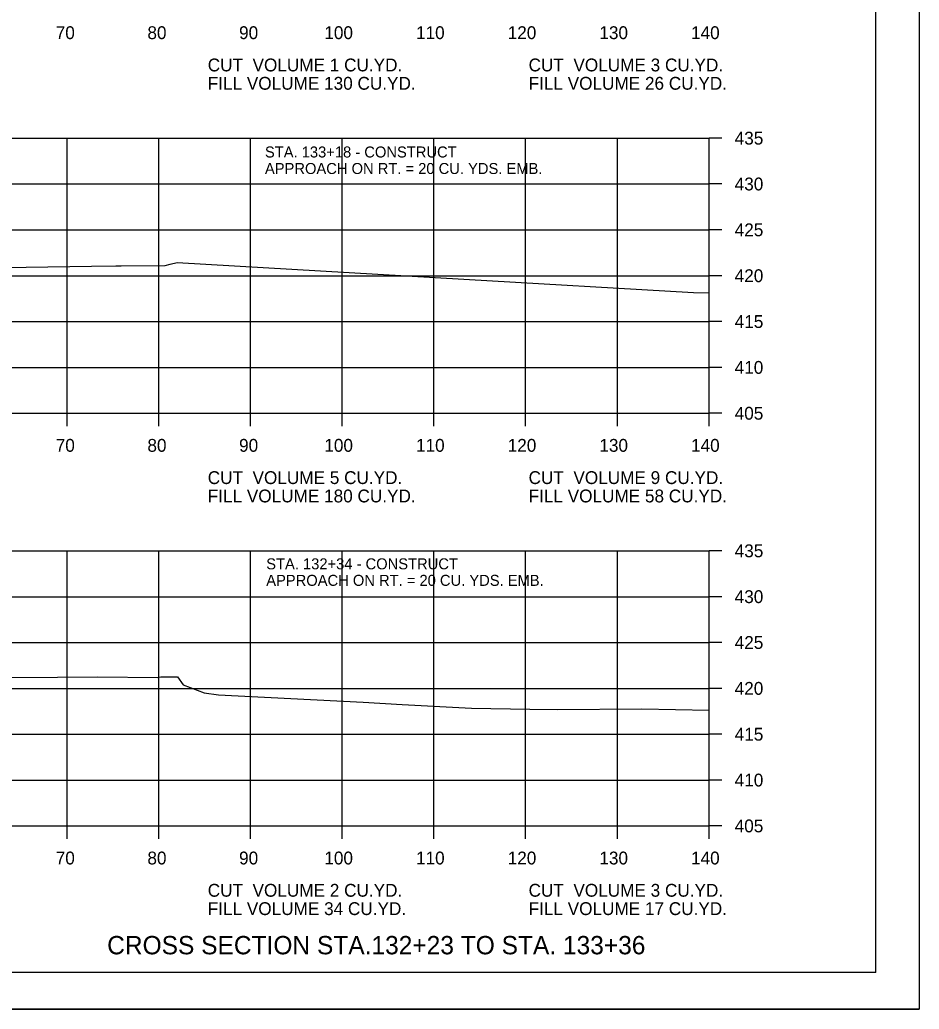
# Model space of a CAD drawing. Extents: x 1538688 to 1540766, y 656250 to 671912.
# Drawn here: x 1538923 to 1539021.1, y 661031.3 to 661139.2 of the extents above; entities that cross this region are included whole.
import ezdxf

# ---------------------------------------------------------------- set-up
doc = ezdxf.new("R2010")
doc.units = 0
for name, color, linetype in [('15', 7, 'Continuous'), ('18', 7, 'Continuous'), ('22', 7, 'Continuous'), ('26', 7, 'Continuous'), ('7', 7, 'Continuous'), ('Borings', 7, 'Continuous'), ('Horizontal Alignment', 7, 'Continuous'), ('RipRap', 7, 'Continuous')]:
    doc.layers.add(name, color=color, linetype=linetype)

msp = doc.modelspace()

# ---------------------------------------------------------------- linework, layer by layer
at = {"layer": '18'}
for points in [[(1538916.54, 661112.15), (1538930.81, 661112.37), (1538933.46, 661112.39), (1538934.05, 661112.41), (1538938.84, 661112.43), (1538939.4, 661112.59), (1538940.17, 661112.77), (1538971.45, 661110.94), (1538996.5, 661109.5), (1538998.18, 661109.47)], [(1538921.85, 661067.51), (1538927.13, 661067.53), (1538931.48, 661067.56), (1538938.05, 661067.52), (1538938.4, 661067.58), (1538940.21, 661067.59), (1538940.83, 661066.72), (1538943.1, 661065.82), (1538944.66, 661065.62), (1538960.44, 661064.8), (1538964.71, 661064.57), (1538972.28, 661064.17), (1538978.64, 661064.06), (1538981.64, 661064.02), (1538990.85, 661064.08), (1538998.18, 661063.96)]]:
    msp.add_lwpolyline(points, dxfattribs=at)
at = {"layer": '22'}
for p, q in [((1538718.18, 661126.32), (1538998.18, 661126.32)), ((1538928.18, 661096.32), (1538928.18, 661126.32)), ((1538938.18, 661096.32), (1538938.18, 661126.32)), ((1538948.18, 661096.32), (1538948.18, 661126.32)), ((1538958.18, 661096.32), (1538958.18, 661126.32)), ((1538968.18, 661096.32), (1538968.18, 661126.32)), ((1538978.18, 661096.32), (1538978.18, 661126.32)), ((1538988.18, 661096.32), (1538988.18, 661126.32)), ((1538998.18, 661096.32), (1538998.18, 661126.32)), ((1538718.18, 661121.32), (1538998.18, 661121.32)), ((1538718.18, 661116.32), (1538998.18, 661116.32)), ((1538718.18, 661111.32), (1538998.18, 661111.32)), ((1538718.18, 661106.32), (1538998.18, 661106.32)), ((1538718.18, 661101.32), (1538998.18, 661101.32)), ((1538718.18, 661096.32), (1538998.18, 661096.32)), ((1538718.18, 661081.32), (1538998.18, 661081.32)), ((1538928.18, 661051.32), (1538928.18, 661081.32)), ((1538938.18, 661051.32), (1538938.18, 661081.32)), ((1538948.18, 661051.32), (1538948.18, 661081.32)), ((1538958.18, 661051.32), (1538958.18, 661081.32)), ((1538968.18, 661051.32), (1538968.18, 661081.32)), ((1538978.18, 661051.32), (1538978.18, 661081.32)), ((1538988.18, 661051.32), (1538988.18, 661081.32)), ((1538998.18, 661051.32), (1538998.18, 661081.32)), ((1538718.18, 661076.32), (1538998.18, 661076.32)), ((1538718.18, 661071.32), (1538998.18, 661071.32)), ((1538718.18, 661066.32), (1538998.18, 661066.32)), ((1538718.18, 661061.32), (1538998.18, 661061.32)), ((1538718.18, 661056.32), (1538998.18, 661056.32)), ((1538718.18, 661051.32), (1538998.18, 661051.32))]:
    msp.add_line(p, q, dxfattribs=at)
at = {"layer": '26'}
msp.add_line((1538687.78, 661031.34), (1539021.11, 661031.34), dxfattribs=at)
msp.add_lwpolyline([(1538687.77, 661244.67), (1539021.11, 661244.67), (1539021.11, 661031.33), (1538687.77, 661031.33)], close=True, dxfattribs=at)
at = {"layer": 'Borings'}
for p, q in [((1538998.18, 661096.32), (1538998.18, 661126.32)), ((1538999.58, 661126.32), (1538998.18, 661126.32)), ((1538999.58, 661121.32), (1538998.18, 661121.32)), ((1538999.58, 661116.32), (1538998.18, 661116.32)), ((1538999.58, 661111.32), (1538998.18, 661111.32)), ((1538999.58, 661106.32), (1538998.18, 661106.32)), ((1538999.58, 661101.32), (1538998.18, 661101.32)), ((1538718.18, 661096.32), (1538998.18, 661096.32)), ((1538928.18, 661094.92), (1538928.18, 661096.32)), ((1538938.18, 661094.92), (1538938.18, 661096.32)), ((1538948.18, 661094.92), (1538948.18, 661096.32)), ((1538958.18, 661094.92), (1538958.18, 661096.32)), ((1538968.18, 661094.92), (1538968.18, 661096.32)), ((1538978.18, 661094.92), (1538978.18, 661096.32)), ((1538988.18, 661094.92), (1538988.18, 661096.32)), ((1538998.18, 661094.92), (1538998.18, 661096.32)), ((1538999.58, 661096.32), (1538998.18, 661096.32)), ((1538998.18, 661051.32), (1538998.18, 661081.32)), ((1538999.58, 661081.32), (1538998.18, 661081.32)), ((1538999.58, 661076.32), (1538998.18, 661076.32)), ((1538999.58, 661071.32), (1538998.18, 661071.32)), ((1538999.58, 661066.32), (1538998.18, 661066.32)), ((1538999.58, 661061.32), (1538998.18, 661061.32)), ((1538999.58, 661056.32), (1538998.18, 661056.32)), ((1538718.18, 661051.32), (1538998.18, 661051.32)), ((1538928.18, 661049.92), (1538928.18, 661051.32)), ((1538938.18, 661049.92), (1538938.18, 661051.32)), ((1538948.18, 661049.92), (1538948.18, 661051.32)), ((1538958.18, 661049.92), (1538958.18, 661051.32)), ((1538968.18, 661049.92), (1538968.18, 661051.32)), ((1538978.18, 661049.92), (1538978.18, 661051.32)), ((1538988.18, 661049.92), (1538988.18, 661051.32)), ((1538998.18, 661049.92), (1538998.18, 661051.32)), ((1538999.58, 661051.32), (1538998.18, 661051.32))]:
    msp.add_line(p, q, dxfattribs=at)
at = {"layer": 'RipRap'}
for q in [(1539016.36, 661240.78), (1538700.18, 661035.32)]:
    msp.add_line((1539016.36, 661035.32), q, dxfattribs=at)

# ---------------------------------------------------------------- texts
at = {"layer": '15'}
msp.add_text('CROSS SECTION STA.132+23 TO STA. 133+36', height=2, dxfattribs=at).set_placement((1538932.53, 661037.32))
at = {"layer": '7'}
for s, p in [('STA. 133+18 - CONSTRUCT', (1538949.74, 661124.21)), ('APPROACH ON RT. = 20 CU. YDS. EMB.', (1538949.74, 661122.41)), ('STA. 132+34 - CONSTRUCT', (1538949.88, 661079.3)), ('APPROACH ON RT. = 20 CU. YDS. EMB.', (1538949.88, 661077.5))]:
    msp.add_text(s, height=1.2, dxfattribs=at).set_placement(p)
at = {"layer": 'Horizontal Alignment'}
for s, p in [('70', (1538926.92, 661137.12)), ('80', (1538936.92, 661137.12)), ('90', (1538946.92, 661137.12)), ('100', (1538956.22, 661137.12)), ('110', (1538966.22, 661137.12)), ('120', (1538976.22, 661137.12)), ('130', (1538986.22, 661137.12)), ('140', (1538996.22, 661137.12)), ('CUT  VOLUME 1 CU.YD.', (1538943.5, 661133.6)), ('CUT  VOLUME 3 CU.YD.', (1538978.5, 661133.6)), ('FILL VOLUME 130 CU.YD.', (1538943.5, 661131.6)), ('FILL VOLUME 26 CU.YD.', (1538978.5, 661131.6)), ('435', (1539000.98, 661125.62)), ('430', (1539000.98, 661120.62)), ('425', (1539000.98, 661115.62)), ('420', (1539000.98, 661110.62)), ('415', (1539000.98, 661105.62)), ('410', (1539000.98, 661100.62)), ('405', (1539000.98, 661095.62)), ('70', (1538926.92, 661092.12)), ('80', (1538936.92, 661092.12)), ('90', (1538946.92, 661092.12)), ('100', (1538956.22, 661092.12)), ('110', (1538966.22, 661092.12)), ('120', (1538976.22, 661092.12)), ('130', (1538986.22, 661092.12)), ('140', (1538996.22, 661092.12)), ('CUT  VOLUME 5 CU.YD.', (1538943.5, 661088.6)), ('CUT  VOLUME 9 CU.YD.', (1538978.5, 661088.6)), ('FILL VOLUME 180 CU.YD.', (1538943.5, 661086.6)), ('FILL VOLUME 58 CU.YD.', (1538978.5, 661086.6)), ('435', (1539000.98, 661080.62)), ('430', (1539000.98, 661075.62)), ('425', (1539000.98, 661070.62)), ('420', (1539000.98, 661065.62)), ('415', (1539000.98, 661060.62)), ('410', (1539000.98, 661055.62)), ('405', (1539000.98, 661050.62)), ('70', (1538926.92, 661047.12)), ('80', (1538936.92, 661047.12)), ('90', (1538946.92, 661047.12)), ('100', (1538956.22, 661047.12)), ('110', (1538966.22, 661047.12)), ('120', (1538976.22, 661047.12)), ('130', (1538986.22, 661047.12)), ('140', (1538996.22, 661047.12)), ('CUT  VOLUME 2 CU.YD.', (1538943.5, 661043.6)), ('CUT  VOLUME 3 CU.YD.', (1538978.5, 661043.6)), ('FILL VOLUME 34 CU.YD.', (1538943.5, 661041.6)), ('FILL VOLUME 17 CU.YD.', (1538978.5, 661041.6))]:
    msp.add_text(s, height=1.4, dxfattribs=at).set_placement(p)

doc.saveas('drawing.dxf')
